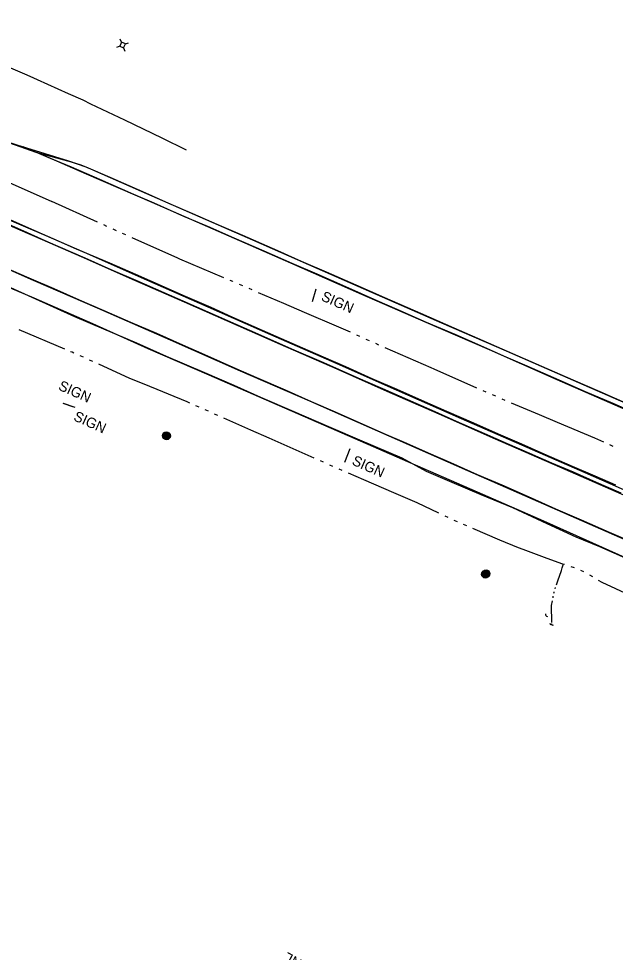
# Model space of a CAD drawing. Extents: x 588843 to 2552415, y 180129 to 269402.
# Drawn here: x 595093 to 595442, y 184587 to 185134 of the extents above; entities that cross this region are included whole.
import ezdxf

# ---------------------------------------------------------------- set-up
doc = ezdxf.new("R2010")
doc.units = 0
for name, color, linetype in [('Default', 7, 'Continuous'), ('E_DRN', 7, 'Continuous'), ('E_MISCPROP', 7, 'Continuous'), ('E_RDWY', 7, 'Continuous'), ('E_RDWY_Gravel', 7, 'Continuous'), ('E_SGN', 7, 'Continuous'), ('E_SGN_Text', 7, 'Continuous'), ('E_UTL_AG_Bold', 7, 'Continuous'), ('E_WTR_P', 7, 'Continuous'), ('Level 15', 7, 'Continuous')]:
    doc.layers.add(name, color=color, linetype=linetype)

# ---------------------------------------------------------------- blocks, each defined once
blk = doc.blocks.new('SIGN')
at = {"layer": 'Default'}
blk.add_text('SIGN', height=12, dxfattribs=at).set_placement((-18.5, -6))
blk = doc.blocks.new('POLE')
at = {"layer": 'Default'}
for radius in [4.46, 3.35, 2.23, 1.12]:
    blk.add_circle((0, 0), radius, dxfattribs=at)
blk = doc.blocks.new('CULV2')
at = {"layer": 'E_DRN'}
blk.add_arc((20, 15), 24.6, 216.8699, 323.1301, dxfattribs=at)
blk = doc.blocks.new('POLE_3')
at = {"layer": 'E_MISCPROP'}
for radius in [14.6, 11, 7.32, 3.66]:
    blk.add_circle((0, 0), radius, dxfattribs=at)
blk = doc.blocks.new('CULV2_4')
at = {"layer": 'E_DRN'}
blk.add_arc((65, 48), 80.7, 216.8699, 323.1301, dxfattribs=at)
blk = doc.blocks.new('SIGN_3')
at = {"layer": 'E_SGN'}
blk.add_text('SIGN', height=39.37, dxfattribs=at).set_placement((-56.1, -19.7))
blk = doc.blocks.new('PED_4')
at = {"layer": 'E_UTL_AG_Bold'}
for p, q in [((-8.2, 8.2), (-17.5, 17.5)), ((8.2, 8.2), (17.5, 17.5)), ((-8.2, -8.2), (-17.5, -17.5)), ((8.2, -8.2), (17.5, -17.5))]:
    blk.add_line(p, q, dxfattribs=at)
blk.add_lwpolyline([(-8.2, -8.2), (8.2, -8.2), (8.2, 8.2), (-8.2, 8.2)], close=True, dxfattribs=at)

msp = doc.modelspace()

# ---------------------------------------------------------------- linework, layer by layer
at = {"layer": 'E_RDWY'}
for points in [[(594953.31, 185166.36), (594958.15, 185162.28), (594975.56, 185154.43), (594999.99, 185143.55), (595034.76, 185128.38), (595068.45, 185113.72), (595097.34, 185101.25), (595121.56, 185090.33), (595130.22, 185086.62), (595134.71, 185084.42)], [(594925.9, 185124.17), (594958.5, 185109.94), (594999.16, 185092.06), (595021.58, 185082.77), (595050.38, 185073.2), (595081.02, 185063.61), (595102.72, 185056.02)], [(594897.33, 185099.5), (594896.3, 185097.34), (594929.83, 185082.12), (594970.2, 185064.32), (595016.88, 185043.89), (595058.26, 185025.7), (595093.29, 185010.35), (595106.31, 185004.68)], [(595062, 185069.68), (595095.23, 185059.13), (595099.69, 185057.81), (595121.79, 185050.9), (595132.06, 185047.32), (595146.05, 185041.24), (595165.21, 185032.89), (595180.54, 185026.16), (595194.5, 185020.1), (595208.73, 185013.85), (595223.87, 185007.27), (595244.36, 184998.31), (595258.27, 184992.05), (595272.94, 184985.75), (595290.33, 184978.16), (595307.01, 184970.82), (595328.21, 184961.48), (595347.81, 184952.93), (595364.85, 184945.52), (595378.98, 184939.34), (595396.05, 184931.92), (595417.5, 184922.49), (595433.32, 184915.63), (595450.21, 184908.16)], [(594878.43, 185065.29), (594911.2, 185055.3), (594947.8, 185044), (594976.33, 185035.64), (594988.52, 185030.3), (595035.74, 185009.62), (595076.71, 184991.76), (595101.16, 184980.97)], [(595102.72, 185056.02), (595123.34, 185050.4), (595128.96, 185048.59), (595134.71, 185046.12)], [(595134.71, 185046.12), (595164.34, 185033.17), (595195.78, 185019.45), (595229.67, 185004.53), (595267.39, 184987.93), (595302.67, 184972.52), (595340.61, 184955.96), (595378.48, 184939.52), (595411.56, 184925.03), (595444.19, 184910.78), (595480.11, 184895.09), (595520.48, 184877.33), (595555.93, 184861.77), (595593.06, 184845.64), (595623.82, 184832.01), (595658.68, 184816.92), (595699.72, 184798.98), (595744.81, 184779.39), (595783.86, 184762.42), (595819.21, 184746.89), (595827.17, 184739.02)], [(595445.97, 184855.93), (595431.33, 184862.31), (595417.96, 184868.22), (595405.23, 184873.63), (595392.3, 184879.28), (595379.2, 184884.93), (595365.91, 184890.86), (595349.34, 184898.1), (595336.73, 184903.68), (595320.7, 184910.77), (595306.08, 184917.12), (595291.65, 184923.45), (595271.52, 184932.36), (595252.73, 184940.53), (595232.99, 184949.21), (595215.16, 184957.06), (595197.12, 184965.03), (595177.86, 184973.43), (595161.52, 184980.64), (595146.93, 184987.02), (595131.53, 184993.81), (595109.86, 185003.22), (595093.78, 185010.36), (595081.85, 185015.66)], [(595106.31, 185004.68), (595129.16, 184994.7), (595160.49, 184980.91), (595189.64, 184968.14), (595214.41, 184957.31), (595245.99, 184943.35), (595279.17, 184928.83), (595308.55, 184915.79), (595338.88, 184902.49), (595371.94, 184887.91), (595409.8, 184871.47), (595442.79, 184857.01), (595476.7, 184842.19), (595510.49, 184827.3), (595547.69, 184811.05), (595585.53, 184794.51), (595619.96, 184779.34), (595657.89, 184762.78), (595689.51, 184748.91), (595721.33, 184735.08), (595752.47, 184721.35), (595787.82, 184705.81), (595807.15, 184697.54), (595817.69, 184696.33)], [(595455.75, 184825.71), (595438.99, 184832.99), (595422.65, 184840.16), (595407.51, 184846.66), (595393.31, 184852.97), (595376.16, 184860.59), (595361.68, 184866.79), (595345.93, 184873.81), (595332.93, 184879.51), (595320.12, 184885.03), (595306.94, 184890.81), (595292.53, 184897.27), (595278.32, 184903.55), (595264.39, 184909.6), (595249.14, 184916.31), (595233.61, 184922.99), (595220.22, 184928.95), (595201.71, 184937.07), (595188.76, 184942.8), (595173.67, 184949.56), (595158.43, 184956.14), (595142.79, 184962.88), (595128.18, 184969.26), (595113.38, 184975.79), (595098.71, 184982.04), (595083.93, 184988.5)], [(595101.16, 184980.97), (595138.54, 184964.64), (595181.43, 184945.98), (595222.51, 184927.82), (595263.1, 184910.1), (595298.16, 184894.65), (595355.8, 184869.3), (595408.34, 184846.29), (595456.13, 184825.33)]]:
    msp.add_lwpolyline(points, dxfattribs=at)
at = {"layer": 'E_RDWY_Gravel'}
for points in [[(594897.33, 185099.5), (594919.84, 185089.79), (594952.31, 185075.17), (594998.39, 185055.12), (595039.68, 185036.96), (595083.25, 185017.84), (595107.08, 185007.74)], [(595134.71, 185084.42), (595154.57, 185074.88), (595176.54, 185064.33), (595190.9, 185057.36)], [(594877.78, 185063.02), (594898.63, 185057.15), (594912.24, 185052.85), (594926.64, 185046.99), (594949.85, 185036.86), (594978.4, 185024.29), (595015.45, 185007.75), (595046.08, 184994.58), (595082.47, 184978.64), (595101.48, 184970.64)], [(595457.93, 184901.07), (595441.15, 184908.51), (595424.97, 184915.44), (595409.54, 184922.28), (595390.77, 184930.51), (595377.14, 184936.38), (595365.29, 184941.6), (595348.61, 184949), (595331.7, 184956.18), (595314.44, 184963.77), (595302.8, 184968.87), (595284.4, 184976.94), (595267.56, 184984.36), (595253.02, 184990.76), (595236.58, 184997.87), (595218.98, 185005.49), (595204.91, 185011.72), (595189.54, 185018.3), (595172.13, 185026.05), (595160.2, 185031.24), (595140.18, 185039.89), (595123.5, 185047.18), (595111.31, 185052.3), (595095.23, 185059.13)], [(595103.57, 185055.75), (595132.18, 185043.37)], [(595132.18, 185043.37), (595170.7, 185026.57), (595209.56, 185009.65), (595252.06, 184991.09), (595293.62, 184972.8), (595331.36, 184956.29), (595368.5, 184940.16), (595408.23, 184922.68), (595445.34, 184906.46), (595485.03, 184889.2), (595522.11, 184872.88), (595559.83, 184856.27), (595598.12, 184839.51), (595631.65, 184824.79), (595660.7, 184812.05), (595694.47, 184797.47), (595735.44, 184779.65), (595773.07, 184763.08), (595798.99, 184751.62), (595812.33, 184745.74)], [(595442.75, 184860.59), (595430.61, 184865.91), (595417.3, 184871.61), (595400.67, 184878.85), (595387.59, 184884.75), (595375.37, 184889.97), (595359.42, 184896.98), (595343.63, 184903.87), (595329.07, 184910.25), (595314.58, 184916.84), (595299.91, 184923.07), (595284.43, 184930.03), (595271.35, 184935.73), (595259.21, 184941.08), (595243.55, 184947.94), (595230.65, 184953.54), (595217.71, 184959.14), (595205.41, 184964.8), (595190.35, 184971.25), (595176.28, 184977.53), (595161.37, 184984.17), (595146, 184990.93), (595126.58, 184999.17), (595112.87, 185005.2), (595098.65, 185011.51), (595080.37, 185019.45)], [(595107.08, 185007.74), (595130.91, 184997.29), (595167.61, 184981.07), (595203.48, 184965.19), (595240.21, 184949.07), (595279.23, 184932), (595314.01, 184916.62), (595352.15, 184899.7), (595390.63, 184882.88), (595424.57, 184868.16), (595460.44, 184852.28), (595500.58, 184834.79), (595539.63, 184817.81), (595575.62, 184802), (595610.46, 184786.82), (595643.7, 184772.19), (595681.84, 184755.26), (595716.72, 184739.86), (595756.6, 184722.55), (595786.8, 184709.49), (595814.41, 184697.45)], [(595450.09, 184817.07), (595433.33, 184824.54), (595419.55, 184830.2), (595402.55, 184838.01), (595382.32, 184847.41), (595363.82, 184855.09), (595346.85, 184862.24), (595331.77, 184868.62), (595317.44, 184876.54), (595292.7, 184887.15), (595275.81, 184894.23), (595254.2, 184903.71), (595234.55, 184912.05), (595218.88, 184919.2), (595201.73, 184926.56), (595179.36, 184936.22), (595161.93, 184943.89), (595142.61, 184952.23), (595125.52, 184959.34), (595075.29, 184982.01)], [(595101.48, 184970.64), (595135.84, 184955.45), (595168.27, 184940.84), (595204.09, 184925.49), (595240.81, 184909.37), (595278.94, 184892.75), (595317.54, 184876), (595361.39, 184856.76), (595400.26, 184839.84), (595444.26, 184820.04), (595481.64, 184803.33), (595522.78, 184785.36), (595566.07, 184766.68), (595608.43, 184747.96), (595648.29, 184730.96), (595688.94, 184713.44), (595727.39, 184696.52), (595764.65, 184679.74), (595794.46, 184666.79), (595816.46, 184656.65)]]:
    msp.add_lwpolyline(points, dxfattribs=at)
at = {"layer": 'E_SGN'}
msp.add_line((595118.62, 184908.74), (595125.46, 184906.42), dxfattribs=at)
for points in [[(595266.84, 184975.72), (595264.77, 184968.28)], [(595118.47, 184908.8), (595124.26, 184906.83)], [(595286.71, 184882.05), (595283.66, 184874.06)]]:
    msp.add_lwpolyline(points, dxfattribs=at)
at = {"layer": 'E_WTR_P'}
for points in [[(595085.3, 185039.01), (595112.08, 185027.11)], [(595111.93, 185027.28), (595138.64, 185015.16)], [(595142.32, 185013.48), (595144.17, 185012.65)], [(595147.85, 185010.98), (595149.69, 185010.14)], [(595153.38, 185008.47), (595155.22, 185007.63)], [(595158.91, 185005.98), (595185.7, 184994.03)], [(595185.7, 184994.03), (595186.99, 184993.46), (595212.68, 184982.54)], [(595216.4, 184980.96), (595218.07, 184980.25), (595218.27, 184980.17)], [(595221.98, 184978.56), (595223.84, 184977.76)], [(595227.55, 184976.16), (595229.41, 184975.36)], [(595233.12, 184973.76), (595247.82, 184967.41), (595260.08, 184962.2)], [(595260.08, 184962.2), (595280.18, 184953.64), (595287, 184950.56)], [(595092.7, 184951.93), (595119.38, 184940.69)], [(595290.69, 184948.9), (595292.53, 184948.07)], [(595296.22, 184946.4), (595298.06, 184945.57)], [(595301.75, 184943.9), (595303.6, 184943.07)], [(595307.29, 184941.43), (595334.18, 184929.71)], [(595123.06, 184939.14), (595123.9, 184938.79), (595124.89, 184938.34)], [(595128.53, 184936.7), (595130.34, 184935.87)], [(595133.98, 184934.22), (595135.8, 184933.4)], [(595139.44, 184931.75), (595157.68, 184923.49), (595165.93, 184920.1)], [(595334.18, 184929.71), (595336.12, 184928.86), (595361, 184917.83)], [(595165.93, 184920.1), (595191.16, 184909.72), (595192.69, 184909.04)], [(595364.69, 184916.19), (595366.54, 184915.37)], [(595370.26, 184913.78), (595372.13, 184912.99)], [(595196.34, 184907.43), (595198.17, 184906.62)], [(595375.85, 184911.41), (595377.71, 184910.62)], [(595381.43, 184909.04), (595397.86, 184902.05), (595408.44, 184897.59)], [(595201.82, 184905.01), (595203.65, 184904.2)], [(595207.3, 184902.59), (595209.13, 184901.79)], [(595212.78, 184900.17), (595228.59, 184893.19), (595239.25, 184888.45)], [(595408.44, 184897.59), (595430.25, 184888.38), (595435.42, 184886.09)], [(595239.25, 184888.45), (595263.99, 184877.44), (595265.71, 184876.69)], [(595439.12, 184884.45), (595440.97, 184883.63)], [(595269.36, 184875.08), (595271.19, 184874.28)], [(595274.84, 184872.67), (595276.67, 184871.87)], [(595280.33, 184870.26), (595282.15, 184869.46)], [(595285.81, 184867.85), (595294.77, 184863.91), (595312.37, 184856.33)], [(595312.37, 184856.33), (595325.99, 184850.46), (595338.77, 184844.47)], [(595342.39, 184842.78), (595344.2, 184841.93)], [(595347.81, 184840.24), (595349.62, 184839.39)], [(595353.27, 184837.76), (595355.1, 184836.97)], [(595358.77, 184835.38), (595374.44, 184828.6), (595385.46, 184824.2)], [(595385.46, 184824.2), (595388.19, 184823.11), (595400.74, 184818.47), (595410.9, 184814.81), (595412.65, 184814.25)], [(595407.96, 184802.31), (595408.71, 184804.61), (595410.82, 184810.69), (595411.25, 184812.21), (595411.99, 184814.46)], [(595416.45, 184813.04), (595418.36, 184812.44)], [(595422.03, 184810.89), (595423.86, 184810.07)], [(595427.34, 184808.14), (595429.03, 184807.08)], [(595432.42, 184804.97), (595434.46, 184803.7), (595458.6, 184792.65)], [(595406.4, 184797.26), (595406.51, 184797.84), (595406.6, 184798.11)], [(595407.14, 184799.79), (595407.42, 184800.63)], [(595405.16, 184780.17), (595405.05, 184790.05), (595405.59, 184792.92)], [(595405.91, 184794.66), (595406.07, 184795.52)]]:
    msp.add_lwpolyline(points, dxfattribs=at)

# ---------------------------------------------------------------- block references
at = {"layer": 'E_DRN'}
for name, p, xscale, yscale, rotation in [('CULV2', (595401.46, 184785.27), 0.050238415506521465, 0.050238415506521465, -50.096304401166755), ('CULV2_4', (595403.99, 184779.67), 0.013768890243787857, 0.013768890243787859, -15.628502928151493), ('CULV2', (595404.85, 184779.5), 0.04133111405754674, 0.041331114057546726, -28.51878871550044)]:
    msp.add_blockref(name, p, dxfattribs=dict(at, xscale=xscale, yscale=yscale, rotation=rotation))
at = {"layer": 'E_MISCPROP'}
for name, p, xscale, yscale, rotation in [('POLE', (595179.16, 184889.73), 0.49999999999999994, 0.49999999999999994, -24.085783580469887), ('POLE_3', (595179.36, 184889.54), 0.1524003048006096, 0.15240030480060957, 67.12813611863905), ('POLE_3', (595366.24, 184808.44), 0.1524003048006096, 0.15240030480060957, 67.12813611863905), ('POLE', (595366.69, 184808.85), 0.49999999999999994, 0.49999999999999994, -24.085783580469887)]:
    msp.add_blockref(name, p, dxfattribs=dict(at, xscale=xscale, yscale=yscale, rotation=rotation))
at = {"layer": 'E_SGN_Text'}
for name, p, xscale, yscale, rotation in [('SIGN', (595279.17, 184968.27), 0.5, 0.5, -23.807133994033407), ('SIGN', (595125.08, 184915.82), 0.49999999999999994, 0.49999999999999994, -24.085783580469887), ('SIGN_3', (595133.31, 184898.17), 0.1524003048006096, 0.1524003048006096, -24.21972835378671), ('SIGN', (595297.23, 184871.94), 0.5, 0.5, -23.807133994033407)]:
    msp.add_blockref(name, p, dxfattribs=dict(at, xscale=xscale, yscale=yscale, rotation=rotation))
at = {"layer": 'E_UTL_AG_Bold', "xscale": 0.1524003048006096, "yscale": 0.1524003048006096, "rotation": -24.21972835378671}
msp.add_blockref('PED_4', (595153.49, 185118.81), dxfattribs=at)

# ---------------------------------------------------------------- texts
at = {"layer": 'Level 15'}
msp.add_text('INL', height=6, rotation=151.2953, dxfattribs=at).set_placement((595261.14, 184580.99))

doc.saveas('drawing.dxf')
